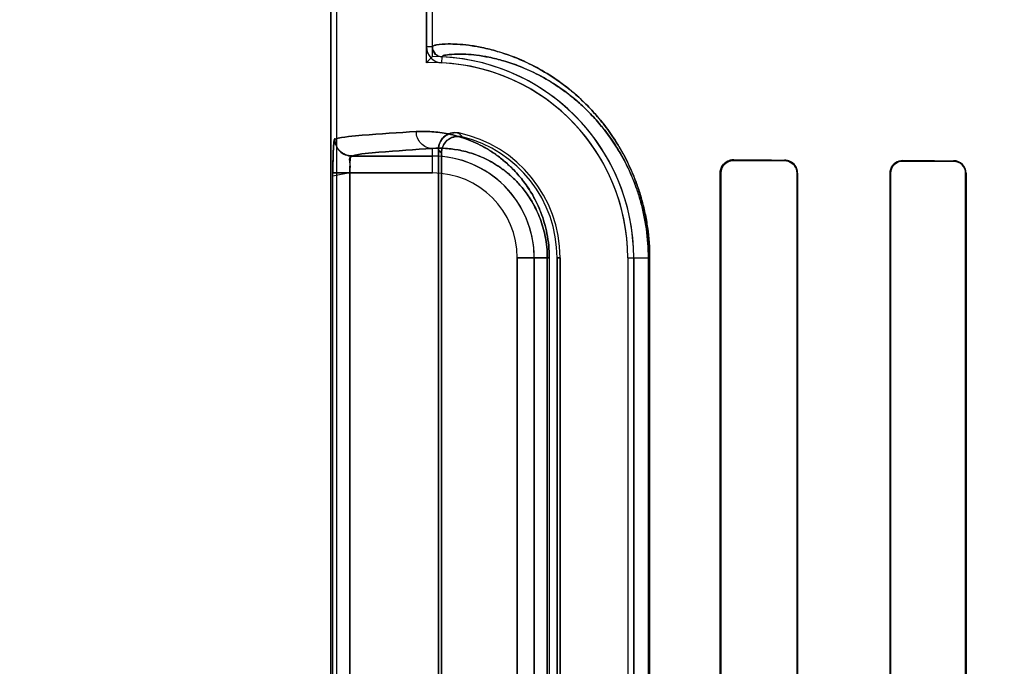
# Model space of a CAD drawing. Header units: millimetres. Extents: x 0 to 297, y 0 to 210.
# Tile 315 of 438: x 240.2 to 240.374, y 157.143 to 157.258. Entities that reach past the tile are written whole.
import ezdxf

# ---------------------------------------------------------------- set-up
doc = ezdxf.new("R2010")
doc.units = ezdxf.units.MM
doc.header["$LTSCALE"] = 16.335
doc.layers.get('0').update_dxf_attribs({"linetype": 'CONTINUOUS'})
for name, color, linetype in [('AXES_REF', 7, 'CONTINUOUS'), ('INTFCLR_1', 7, 'CONTINUOUS'), ('INTFCLR_72935', 7, 'CONTINUOUS')]:
    doc.layers.add(name, color=color, linetype=linetype)

msp = doc.modelspace()

# ---------------------------------------------------------------- linework, layer by layer
at = {"color": 7, "linetype": 'Continuous'}
for radius in [5.8174969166, 5.817, 5.7797484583]:
    msp.add_circle((241.4979109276, 154.8339782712), radius, dxfattribs=at)
msp.add_arc((241.4979109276, 154.8339782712), 5.76, 278.2771290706, 261.7228709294, dxfattribs=at)
at = {"layer": 'AXES_REF', "color": 9, "linetype": 'Continuous'}
msp.add_circle((241.4979109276, 154.8339782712), 3.5571461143, dxfattribs=at)
at = {"layer": 'AXES_REF', "color": 7, "linetype": 'Continuous'}
msp.add_arc((241.4979109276, 154.8339782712), 5.892, 113.0826660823, 66.91733391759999, dxfattribs=at)
at = {"layer": 'AXES_REF', "color": 9, "linetype": 'Continuous'}
msp.add_arc((241.4979109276, 154.8339782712), 5.3067073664, 94.4118118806, 85.5881881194, dxfattribs=at)
at = {"layer": 'INTFCLR_1', "color": 6, "linetype": 'Continuous'}
for p, q in [((240.2548119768, 156.9339697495), (240.2548119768, 158.5359697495)), ((240.2558699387, 156.9339697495), (240.2558699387, 158.5359798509)), ((240.2717540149, 157.9765241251), (240.2717540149, 157.2534153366)), ((240.2728119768, 157.253415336), (240.2728119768, 157.9765241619)), ((240.2738699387, 157.0527490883), (240.2738699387, 157.2351904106)), ((240.2743948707, 157.2345321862), (240.2743948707, 157.0534073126)), ((240.3238410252, 157.2309697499), (240.3238410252, 157.0569697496)), ((240.3239498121, 157.2309697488), (240.3239498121, 157.0569697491)), ((240.3374793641, 157.0569697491), (240.3374793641, 157.2309697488)), ((240.3375777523, 157.0569697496), (240.3375777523, 157.2309697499)), ((240.3539771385, 157.2309697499), (240.3539771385, 157.0569697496)), ((240.3540680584, 157.2309697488), (240.3540680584, 157.0569697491)), ((240.3673751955, 157.0569697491), (240.3673751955, 157.2309697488)), ((240.3674604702, 157.0569697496), (240.3674604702, 157.2309697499)), ((240.2949176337, 157.0719697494), (240.2949176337, 157.2159697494)), ((240.2954425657, 157.2159697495), (240.2954425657, 157.0719697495)), ((240.3074425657, 157.2159697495), (240.3074425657, 157.0719697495)), ((240.3085005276, 157.0719697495), (240.3085005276, 157.2159697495))]:
    msp.add_line(p, q, dxfattribs=at)
at = {"layer": 'INTFCLR_1', "color": 9, "linetype": 'Continuous'}
for p, q in [((240.2728119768, 157.2534153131), (240.2717540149, 157.2534153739)), ((240.2744746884, 157.2505603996), (240.2745255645, 157.2516171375)), ((240.2728119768, 157.2310216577), (240.2728119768, 157.2353678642)), ((240.2728119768, 157.2340212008), (240.2584783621, 157.2340212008)), ((240.3262431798, 157.2332528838), (240.3262431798, 157.233359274)), ((240.3352431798, 157.2333150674), (240.3352431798, 157.2332148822)), ((240.3562431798, 157.2331374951), (240.3562431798, 157.2332271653)), ((240.3652431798, 157.2331946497), (240.3652431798, 157.2331083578)), ((240.2551583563, 157.0569178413), (240.2551583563, 157.2310216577)), ((240.2581552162, 157.2310216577), (240.2581552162, 157.0569178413)), ((240.2581552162, 157.2310216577), (240.2728119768, 157.2310216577)), ((240.3238410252, 157.2309697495), (240.3239498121, 157.2309697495)), ((240.337479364, 157.2309697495), (240.3375777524, 157.2309697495)), ((240.3539771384, 157.2309697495), (240.3540680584, 157.2309697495)), ((240.3673751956, 157.2309697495), (240.3674604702, 157.2309697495)), ((240.287863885, 157.2159697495), (240.287863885, 157.0719697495)), ((240.287863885, 157.2159697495), (240.2935361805, 157.2159697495)), ((240.2908634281, 157.0719697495), (240.2908634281, 157.2159697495)), ((240.2931855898, 157.0719697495), (240.2931855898, 157.2159697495)), ((240.2935361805, 157.2159697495), (240.2935361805, 157.0719697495)), ((240.2949176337, 157.2159697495), (240.2954425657, 157.2159697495)), ((240.3074425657, 157.2159697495), (240.3113327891, 157.2159697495)), ((240.3111114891, 157.0719697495), (240.3111114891, 157.2159697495)), ((240.3113327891, 157.2159697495), (240.3113327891, 157.0719697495))]:
    msp.add_line(p, q, dxfattribs=at)
at = {"layer": 'INTFCLR_1', "color": 7, "linetype": 'Continuous'}
for p, q in [((240.2581552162, 157.2310216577), (240.2551570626, 157.2304420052)), ((240.2551583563, 157.2310216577), (240.2581552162, 157.2310216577))]:
    msp.add_line(p, q, dxfattribs=at)
msp.add_lwpolyline([(240.3262431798, 157.2332528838), (240.3261614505, 157.2332517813), (240.3260790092, 157.2332476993), (240.3259959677, 157.2332405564), (240.32591179, 157.2332301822), (240.3258272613, 157.2332165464), (240.3257444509, 157.2332000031), (240.3256640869, 157.2331808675), (240.3255855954, 157.2331591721), (240.3255090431, 157.2331350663)], dxfattribs=at)
at = {"layer": 'INTFCLR_1', "color": 6, "linetype": 'Continuous'}
for centre, radius, start, end in [((240.2746121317, 157.2534152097), 0.0028581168, 179.9974572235, 267.2436646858), ((240.2746121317, 157.2534152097), 0.0018001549, 179.9967087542, 267.2436535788), ((240.2728119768, 157.2159697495), 0.03568855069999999, 0, 87.2479465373), ((240.2728119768, 157.2159697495), 0.0346305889, 1.4556e-06, 87.24801020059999), ((240.2728119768, 157.2159697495), 0.0226305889, 2.2274e-06, 78.11108089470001), ((240.2728119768, 157.2159697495), 0.0221056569, 359.9999997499, 76.16476395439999)]:
    msp.add_arc(centre, radius, start, end, dxfattribs=at)
at = {"layer": 'INTFCLR_1', "color": 9, "linetype": 'Continuous'}
for centre, radius, start, end in [((240.2351908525, 157.1987404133), 0.0577774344, 42.0440521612, 42.9598198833), ((240.2353810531, 157.203957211), 0.04956719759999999, 38.0856594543, 39.05885300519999), ((240.2728119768, 157.2159697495), 0.0180514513, 0, 89.9999999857), ((240.2728119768, 157.2159697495), 0.0150519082, 2.598e-07, 89.99999993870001)]:
    msp.add_arc(centre, radius, start, end, dxfattribs=at)
at = {"layer": 'INTFCLR_1', "color": 6, "linetype": 'Continuous'}
for major_axis, start_param, end_param in [((0.312931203, 0), -2.5485709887, -2.4989177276), ((0.330931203, 0), -2.4721230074, -2.4294368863), ((0.312931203, 0), -2.3940887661, -2.3526946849), ((0.330931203, 0), -2.3371288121, -2.3000343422)]:
    msp.add_ellipse((240.5857431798, 157.2339697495), major_axis=major_axis, ratio=0.0034906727, start_param=start_param, end_param=end_param, dxfattribs=at)
at = {"layer": 'INTFCLR_1', "color": 9, "linetype": 'Continuous'}
for points, knots in [([(240.3113327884, 157.2159697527), (240.3113327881, 157.217762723), (240.3111465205, 157.220429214), (240.3105444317, 157.2238687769), (240.3099538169, 157.2262903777), (240.3092457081, 157.2285605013), (240.3082056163, 157.2313023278), (240.3070041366, 157.233816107), (240.30568144, 157.2361001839), (240.3043827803, 157.2381090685), (240.3030153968, 157.239936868), (240.3016021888, 157.2415890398), (240.3002513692, 157.2430439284), (240.2979954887, 157.2452108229), (240.2947840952, 157.2477129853), (240.2915463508, 157.2496435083), (240.2891213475, 157.2508240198), (240.2869640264, 157.2517404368), (240.284471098, 157.2525989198), (240.2817249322, 157.2532856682), (240.2793522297, 157.2536858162), (240.2773491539, 157.2538787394), (240.2754588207, 157.2539354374), (240.2739792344, 157.2538372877), (240.2731008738, 157.2536626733), (240.2728119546, 157.2534975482), (240.2728119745, 157.2534153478)], [0, 0, 0, 0, 0.08893025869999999, 0.1320108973, 0.1731077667, 0.2124682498, 0.2498811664, 0.3184911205, 0.3503407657, 0.3807521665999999, 0.4370994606, 0.4633826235, 0.4885643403, 0.5355429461, 0.6183983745, 0.6898525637, 0.7220784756, 0.7521177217, 0.8060655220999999, 0.8526625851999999, 0.8923367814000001, 0.9253917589, 0.9521384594, 0.9869002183, 0.9959229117, 1, 1, 1, 1]), ([(240.3111114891, 157.2159697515), (240.3111114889, 157.2176821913), (240.3109343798, 157.2202287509), (240.3103617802, 157.2235138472), (240.3098001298, 157.2258264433), (240.3091267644, 157.2279942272), (240.3081378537, 157.2306119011), (240.3069954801, 157.2330117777), (240.3057376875, 157.2351922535), (240.3045031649, 157.2371091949), (240.3032032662, 157.2388531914), (240.3018596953, 157.2404293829), (240.3005758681, 157.241816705), (240.2984325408, 157.2438818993), (240.2953814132, 157.2462654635), (240.2923047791, 157.2481027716), (240.2900010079, 157.2492245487), (240.2879527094, 157.2500940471), (240.2855848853, 157.2509068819), (240.2829818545, 157.2515537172), (240.2807194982, 157.2519277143), (240.2788500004, 157.2521015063), (240.2769582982, 157.2521514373), (240.2758318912, 157.2520212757), (240.274524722, 157.2518632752), (240.2745255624, 157.2516171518)], [0, 0, 0, 0, 0.0892547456, 0.1324857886, 0.173719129, 0.2132020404, 0.2507223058, 0.3195020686, 0.3514169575, 0.3818818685, 0.4383041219, 0.4646109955, 0.4898084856, 0.536797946, 0.6196125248, 0.6909709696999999, 0.7231361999, 0.7531094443, 0.8069168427, 0.8533721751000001, 0.8929128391, 0.9258497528, 0.9524996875, 0.9871716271, 1, 1, 1, 1]), ([(240.2699492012, 157.2383674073), (240.2667565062, 157.238191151), (240.2619443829, 157.2378181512), (240.2570745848, 157.2374515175), (240.2554844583, 157.2370207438)], [0, 0, 0, 0, 0.6599704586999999, 1, 1, 1, 1]), ([(240.2935361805, 157.2159697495), (240.2935361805, 157.2166976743), (240.2934660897, 157.2181342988), (240.2931619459, 157.2202180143), (240.2926912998, 157.2221666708), (240.2920936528, 157.2239485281), (240.2914034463, 157.2255604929), (240.2906486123, 157.2270113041), (240.2898478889, 157.2283173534), (240.2887701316, 157.2298397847), (240.2873726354, 157.2314772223), (240.2856195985, 157.2331199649), (240.2838694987, 157.2344539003), (240.2816436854, 157.2358417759), (240.278925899, 157.2370923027), (240.2762119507, 157.2378626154), (240.2741592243, 157.2382131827), (240.2722628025, 157.2384075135), (240.2708599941, 157.2384176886), (240.2699492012, 157.2383674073)], [0, 0, 0, 0, 0.0600375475, 0.1184073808, 0.1734336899, 0.2251567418, 0.2732358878, 0.3179126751, 0.3599266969, 0.3994875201, 0.47167102, 0.537033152, 0.5972817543, 0.6528632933, 0.7531314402, 0.8428522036, 0.8846845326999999, 0.9247655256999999, 1, 1, 1, 1]), ([(240.2728119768, 157.2353678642), (240.2720772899, 157.2353718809), (240.2705358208, 157.2360503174), (240.2699529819, 157.2376082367), (240.2699492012, 157.2383674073)], [0, 0, 0, 0, 0.4918058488, 1, 1, 1, 1]), ([(240.2584783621, 157.2340212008), (240.2600533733, 157.2344517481), (240.2648798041, 157.2348187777), (240.2696481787, 157.2351916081), (240.2728119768, 157.2353678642)], [0, 0, 0, 0, 0.3400599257, 1, 1, 1, 1]), ([(240.2931855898, 157.2159697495), (240.293185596, 157.2166042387), (240.2931247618, 157.2178563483), (240.2928608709, 157.2196721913), (240.2924525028, 157.221369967), (240.2919341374, 157.2229217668), (240.2913354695, 157.2243251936), (240.2904894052, 157.2259572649), (240.2893399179, 157.2277097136), (240.2878423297, 157.2294682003), (240.2863245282, 157.2308923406), (240.2848100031, 157.2320463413), (240.282886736, 157.2332433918), (240.280539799, 157.2343170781), (240.2777957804, 157.2350839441), (240.2752359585, 157.2354197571), (240.2735938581, 157.2354178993), (240.2728119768, 157.2353678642)], [0, 0, 0, 0, 0.0604394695, 0.1191901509, 0.1745415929, 0.2265538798, 0.2748591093, 0.319730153, 0.4015414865, 0.47385745, 0.5392651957, 0.5994277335, 0.6549322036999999, 0.7548092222, 0.844057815, 0.9253680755, 1, 1, 1, 1])]:
    msp.add_open_spline(points, degree=3, knots=knots, dxfattribs=at)
at = {"layer": 'INTFCLR_1', "color": 7, "linetype": 'Continuous'}
for points, knots in [([(240.2551570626, 157.2304420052), (240.2551553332, 157.2308283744), (240.2551596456, 157.2317793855), (240.2551722, 157.2330724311), (240.2552010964, 157.2342849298), (240.2552479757, 157.2353541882), (240.2552877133, 157.2362564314), (240.2553940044, 157.2367969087), (240.2554358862, 157.2370075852), (240.2554844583, 157.2370207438)], [0, 0, 0, 0, 0.1753970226, 0.4315905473, 0.5876692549, 0.7243269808, 0.9227195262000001, 0.9771554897, 1, 1, 1, 1]), ([(240.2554844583, 157.2370207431), (240.2553686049, 157.2365198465), (240.2552084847, 157.2353429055), (240.2551819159, 157.2333332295), (240.2551583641, 157.2318391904), (240.2551583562, 157.2310216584)], [0, 0, 0, 0, 0.2545317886, 0.5924203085, 1, 1, 1, 1]), ([(240.3262431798, 157.233252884), (240.3256934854, 157.2332452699), (240.3244816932, 157.232816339), (240.3239467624, 157.2315877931), (240.3239498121, 157.2309697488)], [0, 0, 0, 0, 0.470754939, 1, 1, 1, 1])]:
    msp.add_open_spline(points, degree=3, knots=knots, dxfattribs=at)
at = {"layer": 'INTFCLR_1', "color": 6, "linetype": 'Continuous'}
for points, knots in [([(240.2554844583, 157.2370207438), (240.2554853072, 157.2362559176), (240.2561236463, 157.2346643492), (240.2577145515, 157.2340220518), (240.2584783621, 157.2340212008)], [0, 0, 0, 0, 0.5003322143, 1, 1, 1, 1]), ([(240.2738699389, 157.2351904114), (240.2738699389, 157.2356706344), (240.2741114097, 157.2366465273), (240.2753005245, 157.2379994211), (240.2767097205, 157.2382758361), (240.2774742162, 157.2381148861)], [0, 0, 0, 0, 0.275736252, 0.5514163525, 1, 1, 1, 1]), ([(240.2780981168, 157.2374340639), (240.2776224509, 157.2375512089), (240.276599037, 157.237545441), (240.2749806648, 157.2366779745), (240.2743948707, 157.235330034), (240.2743948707, 157.2345321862)], [0, 0, 0, 0, 0.2761837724, 0.5501894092, 1, 1, 1, 1]), ([(240.2584783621, 157.2340212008), (240.2579842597, 157.2339541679), (240.2583067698, 157.2323352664), (240.258152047, 157.2315325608), (240.2581552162, 157.2310216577)], [0, 0, 0, 0, 0.4939159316, 1, 1, 1, 1]), ([(240.3262431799, 157.2333592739), (240.3257805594, 157.23336167), (240.3245342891, 157.2330181), (240.3238410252, 157.2317242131), (240.3238410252, 157.2309697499)], [0, 0, 0, 0, 0.3801089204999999, 1, 1, 1, 1]), ([(240.3375777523, 157.2309697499), (240.3375777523, 157.2314563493), (240.3372020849, 157.2326778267), (240.3359465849, 157.2333117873), (240.3352431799, 157.2333150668)], [0, 0, 0, 0, 0.4089028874, 1, 1, 1, 1]), ([(240.3374793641, 157.2309697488), (240.3374793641, 157.2314530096), (240.337101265, 157.2326264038), (240.3359004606, 157.2332122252), (240.3352431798, 157.2332148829)], [0, 0, 0, 0, 0.4237096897, 1, 1, 1, 1]), ([(240.3562431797, 157.2332271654), (240.3557811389, 157.2332289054), (240.3545998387, 157.2328767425), (240.3539771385, 157.2316582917), (240.3539771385, 157.2309697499)], [0, 0, 0, 0, 0.4015728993, 1, 1, 1, 1]), ([(240.3562431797, 157.2331374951), (240.3556808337, 157.2331393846), (240.354522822, 157.2326693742), (240.3540680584, 157.2315157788), (240.3540680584, 157.2309697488)], [0, 0, 0, 0, 0.5073617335, 1, 1, 1, 1]), ([(240.3674604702, 157.2309697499), (240.3674604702, 157.2315293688), (240.3669961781, 157.2327083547), (240.3658164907, 157.2331926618), (240.3652431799, 157.2331946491)], [0, 0, 0, 0, 0.493955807, 1, 1, 1, 1]), ([(240.3673751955, 157.2309697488), (240.3673751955, 157.2315172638), (240.3669171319, 157.2326520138), (240.3657848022, 157.2331066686), (240.3652431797, 157.2331083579)], [0, 0, 0, 0, 0.5027039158, 1, 1, 1, 1])]:
    msp.add_open_spline(points, degree=3, knots=knots, dxfattribs=at)
at = {"layer": 'INTFCLR_1', "color": 7, "linetype": 'Continuous'}
msp.add_open_spline([(240.3255090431, 157.2331350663), (240.3250170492, 157.2329705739), (240.3242895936, 157.2326868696), (240.324289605, 157.2321681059)], degree=3, dxfattribs=at)
at = {"layer": 'INTFCLR_72935', "color": 6, "linetype": 'Continuous'}
for p, q in [((240.2548119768, 158.5359697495), (240.2548119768, 156.9339697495)), ((240.2558699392, 156.9339697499), (240.2558699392, 158.5359899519)), ((240.2717540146, 157.250584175), (240.2717540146, 157.9793553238)), ((240.2728119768, 157.2516583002), (240.2728119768, 157.9782811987)), ((240.2738699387, 157.2351904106), (240.2738699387, 157.0527490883)), ((240.2743948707, 157.0534073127), (240.2743948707, 157.2345321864)), ((240.3238410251, 157.0569697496), (240.3238410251, 157.2309697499)), ((240.3239498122, 157.0569697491), (240.3239498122, 157.2309697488)), ((240.337479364, 157.2309697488), (240.337479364, 157.0569697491)), ((240.3375777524, 157.2309697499), (240.3375777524, 157.0569697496)), ((240.3539771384, 157.0569697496), (240.3539771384, 157.2309697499)), ((240.3540680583, 157.0569697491), (240.3540680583, 157.2309697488)), ((240.3673751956, 157.2309697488), (240.3673751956, 157.0569697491)), ((240.3674604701, 157.2309697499), (240.3674604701, 157.0569697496)), ((240.2949176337, 157.2159697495), (240.2949176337, 157.0719697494)), ((240.2954425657, 157.0719697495), (240.2954425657, 157.2159697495)), ((240.3074425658, 157.2159697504), (240.3074425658, 157.0719697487)), ((240.3085005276, 157.2159697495), (240.3085005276, 157.0719697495))]:
    msp.add_line(p, q, dxfattribs=at)
at = {"layer": 'INTFCLR_72935', "color": 9, "linetype": 'Continuous'}
for p, q in [((240.2728119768, 157.2310216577), (240.2728119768, 157.2353678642)), ((240.2584783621, 157.2340212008), (240.2728119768, 157.2340212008)), ((240.3262431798, 157.233359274), (240.3262431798, 157.2332528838)), ((240.3352431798, 157.2332148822), (240.3352431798, 157.2333150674)), ((240.3562431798, 157.2332271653), (240.3562431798, 157.2331374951)), ((240.3652431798, 157.2331083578), (240.3652431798, 157.2331946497)), ((240.2551583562, 157.0569178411), (240.2551583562, 157.2310216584)), ((240.2728119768, 157.2310216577), (240.2551583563, 157.2310216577)), ((240.2581552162, 157.0569178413), (240.2581552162, 157.2310216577)), ((240.3239498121, 157.2309697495), (240.3238410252, 157.2309697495)), ((240.3375777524, 157.2309697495), (240.337479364, 157.2309697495)), ((240.3540680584, 157.2309697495), (240.3539771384, 157.2309697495)), ((240.3674604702, 157.2309697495), (240.3673751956, 157.2309697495)), ((240.287863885, 157.0719697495), (240.287863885, 157.2159697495)), ((240.2935361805, 157.2159697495), (240.287863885, 157.2159697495)), ((240.2908634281, 157.2159697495), (240.2908634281, 157.0719697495)), ((240.2931855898, 157.2159697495), (240.2931855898, 157.0719697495)), ((240.2935361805, 157.2159697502), (240.2935361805, 157.0719697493)), ((240.2954425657, 157.2159697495), (240.2949176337, 157.2159697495)), ((240.3074425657, 157.2159697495), (240.3113327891, 157.2159697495)), ((240.3111114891, 157.2159697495), (240.3111114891, 157.0719697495)), ((240.3113327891, 157.2159697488), (240.3113327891, 157.0719697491))]:
    msp.add_line(p, q, dxfattribs=at)
at = {"layer": 'INTFCLR_72935', "color": 7, "linetype": 'Continuous'}
for points in [[(240.3262431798, 157.233359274), (240.3261504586, 157.2333579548), (240.3260602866, 157.2333532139), (240.3259727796, 157.2333453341), (240.3258883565, 157.2333346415), (240.3258067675, 157.2333213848), (240.3257271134, 157.2333056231), (240.3256491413, 157.2332874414), (240.3255732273, 157.2332670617), (240.3254994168, 157.233244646)], [(240.3255121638, 157.2331361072), (240.3255871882, 157.2331596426), (240.3256639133, 157.2331808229), (240.3257422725, 157.2331995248), (240.3258221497, 157.2332156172), (240.3259035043, 157.233228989), (240.3259863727, 157.2332395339), (240.3260707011, 157.233247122), (240.3261563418, 157.2332516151), (240.3262431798, 157.2332528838)]]:
    msp.add_lwpolyline(points, dxfattribs=at)
at = {"layer": 'INTFCLR_72935', "color": 6, "linetype": 'Continuous'}
for centre, radius, start, end in [((240.3425910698, 157.1818711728), 0.0986882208, 134.9967017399, 135.8720160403), ((240.2728119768, 157.2159697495), 0.0346305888, 1.4556e-06, 91.7506546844), ((240.2728119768, 157.2159697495), 0.03568855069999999, 0, 90), ((240.2728119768, 157.2159697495), 0.0226305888, 2.2274e-06, 78.1110808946), ((240.2728119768, 157.2159697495), 0.0221056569, 1.409e-07, 76.16476393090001)]:
    msp.add_arc(centre, radius, start, end, dxfattribs=at)
at = {"layer": 'INTFCLR_72935', "color": 9, "linetype": 'Continuous'}
for centre, radius, start, end in [((240.2351908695, 157.1987404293), 0.05777741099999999, 42.04405168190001, 42.95981976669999), ((240.235381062, 157.2039572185), 0.0495671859, 38.0856590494, 39.0588528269), ((240.2728119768, 157.2159697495), 0.0180514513, 0, 90.0000000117), ((240.2728119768, 157.2159697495), 0.0150519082, 2.598e-07, 89.99999993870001)]:
    msp.add_arc(centre, radius, start, end, dxfattribs=at)
at = {"layer": 'INTFCLR_72935', "color": 6, "linetype": 'Continuous'}
for major_axis, start_param, end_param in [((0.312931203, 0), -2.5485709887, -2.4989177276), ((0.330931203, 0), -2.4721230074, -2.4294368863), ((0.312931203, 0), -2.3940887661, -2.3526946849), ((0.330931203, 0), -2.3371288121, -2.3000343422)]:
    msp.add_ellipse((240.5857431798, 157.2339697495), major_axis=major_axis, ratio=0.0034906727, start_param=start_param, end_param=end_param, dxfattribs=at)
at = {"layer": 'INTFCLR_72935', "color": 9, "linetype": 'Continuous'}
for points, knots in [([(240.2728119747, 157.2534153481), (240.2728119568, 157.25349852), (240.2731057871, 157.2536642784), (240.2739907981, 157.2538389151), (240.2754805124, 157.25393599), (240.2773762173, 157.2538768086), (240.2793757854, 157.2536825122), (240.2817399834, 157.2532821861), (240.2839325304, 157.2527332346), (240.2858616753, 157.2521200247), (240.2880534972, 157.2513114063), (240.2910129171, 157.2499601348), (240.2940181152, 157.248170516), (240.2965435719, 157.2463424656), (240.2985664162, 157.2446621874), (240.3006257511, 157.2426846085), (240.302695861, 157.2403614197), (240.3043607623, 157.2381400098), (240.3056595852, 157.236135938), (240.3069871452, 157.233849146), (240.3081931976, 157.2313313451), (240.3092373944, 157.2285848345), (240.3099486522, 157.2263096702), (240.310542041, 157.2238809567), (240.3111460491, 157.2204349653), (240.3113327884, 157.2177647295), (240.3113327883, 157.2159697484)], [0, 0, 0, 0, 0.0041251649, 0.0132567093, 0.0482724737, 0.075091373, 0.10810058, 0.147576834, 0.1940064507, 0.2200398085, 0.2479521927, 0.3098400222, 0.3811074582, 0.4210144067, 0.4643806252, 0.511426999, 0.5624909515, 0.6185507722, 0.6489188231, 0.6808977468, 0.7496560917, 0.7870631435, 0.8265668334, 0.8678076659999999, 0.9109723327, 1, 1, 1, 1]), ([(240.2745255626, 157.2516171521), (240.2745247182, 157.2518662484), (240.2758457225, 157.2520211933), (240.2769782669, 157.2521525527), (240.2788757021, 157.2520996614), (240.2807418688, 157.2519246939), (240.2829961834, 157.2515504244), (240.2850739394, 157.2510334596), (240.2869057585, 157.2504535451), (240.2889871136, 157.2496872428), (240.2917984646, 157.2484037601), (240.2946529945, 157.2467012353), (240.297052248, 157.2449605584), (240.2989746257, 157.2433593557), (240.3009319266, 157.2414739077), (240.3028997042, 157.239258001), (240.3044822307, 157.2371387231), (240.3057169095, 157.2352263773), (240.3069793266, 157.2330433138), (240.3081260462, 157.2306396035), (240.3091188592, 157.2280174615), (240.309795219, 157.2258448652), (240.310359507, 157.2235254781), (240.3109339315, 157.2202342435), (240.3111114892, 157.2176841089), (240.3111114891, 157.2159697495)], [0, 0, 0, 0, 0.0129830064, 0.0479078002, 0.0746296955, 0.1075211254, 0.1468646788, 0.1931532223, 0.219115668, 0.2469589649, 0.3087206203, 0.3798923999, 0.4197701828, 0.4631247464, 0.5101820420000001, 0.5612851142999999, 0.6174192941, 0.6478406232, 0.6798849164, 0.7488132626, 0.7863275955, 0.8259541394, 0.8673319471, 0.9106473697, 1, 1, 1, 1]), ([(240.2554844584, 157.2370207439), (240.2570745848, 157.2374515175), (240.2619443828, 157.2378181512), (240.2667565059, 157.238191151), (240.2699492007, 157.2383674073)], [0, 0, 0, 0, 0.3400295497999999, 1, 1, 1, 1]), ([(240.2699492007, 157.2383674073), (240.2708577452, 157.2384175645), (240.2727604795, 157.2384041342), (240.2757237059, 157.2379992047), (240.2789011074, 157.2371014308), (240.2816235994, 157.2358528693), (240.2838556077, 157.2344636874), (240.2856131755, 157.2331257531), (240.2873695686, 157.231480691), (240.2890927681, 157.2294619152), (240.290415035, 157.2274562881), (240.2913909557, 157.2255873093), (240.2920853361, 157.2239707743), (240.2926869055, 157.2221825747), (240.2931585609, 157.2202351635), (240.293465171, 157.2181452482), (240.2935361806, 157.2167056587), (240.2935361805, 157.2159697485)], [0, 0, 0, 0, 0.0750554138, 0.1564841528, 0.2459854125, 0.3464640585, 0.4023384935, 0.4625915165, 0.5283646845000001, 0.6004622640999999, 0.6810443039, 0.7258982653, 0.7742486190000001, 0.8260106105, 0.8813405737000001, 0.9392984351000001, 1, 1, 1, 1]), ([(240.2728119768, 157.2353678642), (240.2720772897, 157.2353718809), (240.2705358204, 157.2360503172), (240.2699529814, 157.2376082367), (240.2699492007, 157.2383674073)], [0, 0, 0, 0, 0.4918058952, 1, 1, 1, 1]), ([(240.2728119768, 157.2353678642), (240.269648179, 157.2351916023), (240.2648798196, 157.2348187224), (240.2600533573, 157.2344518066), (240.2584783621, 157.2340212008)], [0, 0, 0, 0, 0.659940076, 1, 1, 1, 1]), ([(240.2728119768, 157.2353678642), (240.2735919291, 157.2354177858), (240.2752274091, 157.2354198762), (240.2777784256, 157.2350869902), (240.2805185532, 157.2343248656), (240.2828693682, 157.2332529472), (240.2847979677, 157.2320548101), (240.2863190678, 157.2308972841), (240.2878397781, 157.2294711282), (240.2893332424, 157.2277175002), (240.2904787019, 157.2259741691), (240.2913246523, 157.224348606), (240.2919268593, 157.2229414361), (240.2924486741, 157.2213837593), (240.2928579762, 157.219686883), (240.2931239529, 157.2178658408), (240.2931856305, 157.2166112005), (240.2931855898, 157.2159697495)], [0, 0, 0, 0, 0.0744477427, 0.1553151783, 0.2443339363, 0.3444117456, 0.4002041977, 0.4603600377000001, 0.526187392, 0.5984175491, 0.6792891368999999, 0.7242686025, 0.7728488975, 0.8249350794, 0.8805719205, 0.9388974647, 1, 1, 1, 1])]:
    msp.add_open_spline(points, degree=3, knots=knots, dxfattribs=at)
at = {"layer": 'INTFCLR_72935', "color": 6, "linetype": 'Continuous'}
msp.add_open_spline([(240.2728119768, 157.2534153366), (240.2728119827, 157.2528677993), (240.2730171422, 157.2519812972), (240.2735640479, 157.2519550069)], degree=3, dxfattribs=at)
at = {"layer": 'INTFCLR_72935', "color": 7, "linetype": 'Continuous'}
for points, knots in [([(240.2555211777, 157.2370587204), (240.2554030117, 157.2371994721), (240.2552975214, 157.2359479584), (240.255226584, 157.2352051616), (240.2551686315, 157.233111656), (240.2551583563, 157.2317801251), (240.2551583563, 157.2310216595)], [0, 0, 0, 0, 0.090819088, 0.3065073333, 0.6251820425, 1, 1, 1, 1]), ([(240.2551583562, 157.2310216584), (240.2551583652, 157.2315762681), (240.2551669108, 157.2326425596), (240.2551973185, 157.2346476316), (240.2553117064, 157.2360926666), (240.2554844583, 157.2370207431)], [0, 0, 0, 0, 0.2766754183, 0.5320076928, 1, 1, 1, 1]), ([(240.2554844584, 157.2370207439), (240.2554853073, 157.2362559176), (240.2561236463, 157.2346643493), (240.2577145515, 157.2340220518), (240.2584783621, 157.2340212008)], [0, 0, 0, 0, 0.5003322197, 1, 1, 1, 1]), ([(240.2585146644, 157.2340402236), (240.2577491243, 157.2340365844), (240.2561459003, 157.2346825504), (240.2555175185, 157.2362886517), (240.2555211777, 157.2370587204)], [0, 0, 0, 0, 0.4985254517, 1, 1, 1, 1]), ([(240.2581552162, 157.2310216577), (240.2581551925, 157.2315237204), (240.258320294, 157.2323281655), (240.2579760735, 157.2339527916), (240.2584783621, 157.2340212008)], [0, 0, 0, 0, 0.4975901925, 1, 1, 1, 1]), ([(240.2581552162, 157.2310216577), (240.2581552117, 157.2312146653), (240.2581590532, 157.2319692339), (240.2582270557, 157.2330247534), (240.2582964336, 157.2336722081), (240.2584399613, 157.2340845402), (240.2585146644, 157.2340402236)], [0, 0, 0, 0, 0.1877948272, 0.7473227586, 0.9154867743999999, 1, 1, 1, 1]), ([(240.3238410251, 157.2309697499), (240.3238410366, 157.2314503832), (240.3242092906, 157.2327033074), (240.3255053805, 157.2333500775), (240.3262431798, 157.2333592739)], [0, 0, 0, 0, 0.3944499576, 1, 1, 1, 1]), ([(240.3239498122, 157.2309697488), (240.3239496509, 157.2314774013), (240.3243529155, 157.2326857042), (240.3255844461, 157.2332418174), (240.3262431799, 157.233252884)], [0, 0, 0, 0, 0.4352006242, 1, 1, 1, 1])]:
    msp.add_open_spline(points, degree=3, knots=knots, dxfattribs=at)
at = {"layer": 'INTFCLR_72935', "color": 6, "linetype": 'Continuous'}
for points, knots in [([(240.2774742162, 157.2381148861), (240.2770042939, 157.2382138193), (240.2759995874, 157.2381785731), (240.274430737, 157.2372936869), (240.2738699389, 157.2359716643), (240.2738699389, 157.2351904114)], [0, 0, 0, 0, 0.2757366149, 0.5514172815, 1, 1, 1, 1]), ([(240.2743948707, 157.2345321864), (240.2743948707, 157.2350220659), (240.2746451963, 157.2360144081), (240.2758745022, 157.2373783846), (240.2773234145, 157.2376248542), (240.2780981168, 157.2374340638)], [0, 0, 0, 0, 0.2761842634, 0.5501881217, 1, 1, 1, 1]), ([(240.3375777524, 157.2309697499), (240.3375777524, 157.2314802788), (240.3371765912, 157.2327066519), (240.3359239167, 157.233311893), (240.3352431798, 157.2333150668)], [0, 0, 0, 0, 0.4285573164, 1, 1, 1, 1]), ([(240.3352431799, 157.2332148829), (240.3357118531, 157.2332129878), (240.336880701, 157.2328456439), (240.337479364, 157.2316408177), (240.337479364, 157.2309697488)], [0, 0, 0, 0, 0.411211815, 1, 1, 1, 1]), ([(240.3539771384, 157.2309697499), (240.3539771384, 157.2314618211), (240.3543652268, 157.2326484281), (240.3555828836, 157.233229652), (240.3562431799, 157.2332271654)], [0, 0, 0, 0, 0.4270071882, 1, 1, 1, 1]), ([(240.3540680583, 157.2309697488), (240.3540680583, 157.2315209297), (240.3545291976, 157.2326751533), (240.3556860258, 157.2331393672), (240.3562431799, 157.2331374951)], [0, 0, 0, 0, 0.4973039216, 1, 1, 1, 1]), ([(240.3674604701, 157.2309697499), (240.3674604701, 157.2315313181), (240.3669935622, 157.2327103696), (240.365814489, 157.2331926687), (240.3652431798, 157.2331946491)], [0, 0, 0, 0, 0.4956992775, 1, 1, 1, 1]), ([(240.3652431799, 157.2331083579), (240.3657923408, 157.233106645), (240.366926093, 157.2326433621), (240.3673751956, 157.2315097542), (240.3673751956, 157.2309697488)], [0, 0, 0, 0, 0.5042042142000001, 1, 1, 1, 1])]:
    msp.add_open_spline(points, degree=3, knots=knots, dxfattribs=at)
at = {"layer": 'INTFCLR_72935', "color": 7, "linetype": 'Continuous'}
msp.add_open_spline([(240.3239498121, 157.2309697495), (240.3239498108, 157.2314965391), (240.3239969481, 157.2322861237), (240.3244967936, 157.2324524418)], degree=3, dxfattribs=at)

doc.saveas('drawing.dxf')
